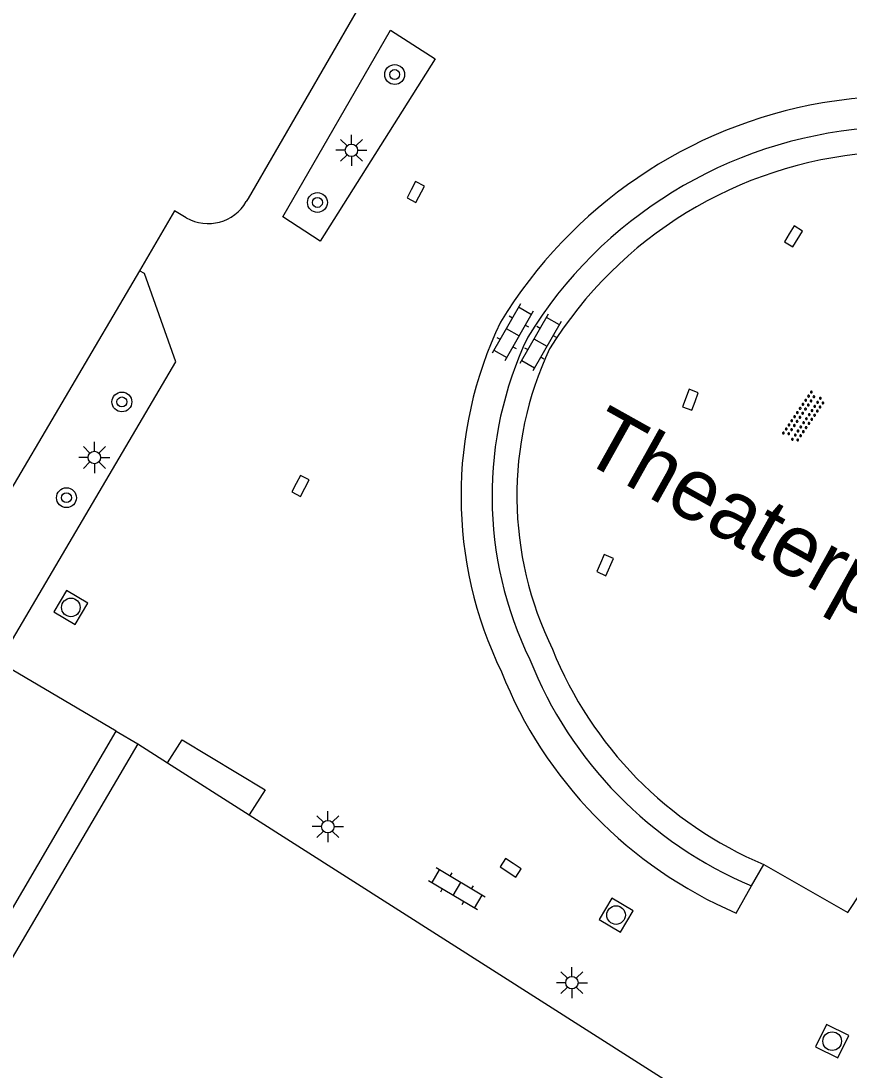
# Model space of a CAD drawing. Extents: x 136000 to 141014, y 402000 to 403500.
# Drawn here: x 137958.33 to 137991.7, y 402368.9 to 402411.18 of the extents above; entities that cross this region are included whole.
import ezdxf

# ---------------------------------------------------------------- set-up
doc = ezdxf.new("R2010")
doc.units = 0
for name, color, linetype in [('gg-afsc-hekwerk', 7, 'Continuous'), ('gg-afsc-muur', 7, 'Continuous'), ('gg-anno-openbare ruimte label', 7, 'Continuous'), ('gg-bbg-hoofdgebouw', 7, 'Continuous'), ('gg-knt-trap', 7, 'Continuous'), ('gg-knt-verharding', 7, 'Continuous'), ('gt-grn-weggrens', 7, 'Continuous'), ('gt-symb-boom', 7, 'Continuous'), ('gt-symb-klinker verharding', 7, 'Continuous'), ('gt-symb-kolk', 7, 'Continuous'), ('gt-symb-lichtmast', 7, 'Continuous'), ('gt-symb-overige verharding', 7, 'Continuous'), ('gt-symb-rioolschacht', 7, 'Continuous')]:
    doc.layers.add(name, color=color, linetype=linetype)

# ---------------------------------------------------------------- blocks, each defined once
blk = doc.blocks.new('gt0-RS')
at = {"layer": 'gt-symb-rioolschacht'}
blk.add_lwpolyline([(-0.5, -0.5), (0.5, -0.5), (0.5, 0.5), (-0.5, 0.5)], close=True, dxfattribs=at)
blk.add_circle((0, 0), 0.375, dxfattribs=at)
blk = doc.blocks.new('gt0-LMAST')
at = {"layer": 'gt-symb-lichtmast'}
for p, q in [((-0.182, 0.173), (-0.447, 0.438)), ((-0.005, 0.246), (-0.005, 0.621)), ((0.172, 0.173), (0.437, 0.438)), ((-0.255, -0.004), (-0.63, -0.004)), ((-0.182, -0.181), (-0.447, -0.446)), ((-0.005, -0.254), (-0.005, -0.629)), ((0.437, -0.446), (0.172, -0.181)), ((0.245, -0.004), (0.62, -0.004))]:
    blk.add_line(p, q, dxfattribs=at)
blk.add_circle((-0.005, -0.004), 0.25, dxfattribs=at)
blk = doc.blocks.new('gt0-KL1')
at = {"layer": 'gt-symb-klinker verharding'}
for p, q in [((-0.5, 0.3), (-0.5, 0.45)), ((0.5, 0.3), (0.5, 0.45)), ((-1.15, 0.3), (1.15, 0.3)), ((-1, -0.3), (-1, 0.3)), ((0, -0.3), (0, 0.3)), ((1, -0.3), (1, 0.3)), ((-1.15, -0.3), (1.15, -0.3)), ((-0.5, -0.45), (-0.5, -0.3)), ((0.5, -0.45), (0.5, -0.3))]:
    blk.add_line(p, q, dxfattribs=at)
blk = doc.blocks.new('gt0-KOLK')
at = {"layer": 'gt-symb-kolk'}
blk.add_lwpolyline([(0, 0), (0.375, 0), (0.375, 0.4), (-0.375, 0.4), (-0.375, 0), (0, 0)], dxfattribs=at)
blk = doc.blocks.new('gt0-BOOM')
at = {"layer": 'gt-symb-boom'}
for radius in [0.4, 0.2]:
    blk.add_circle((0, 0), radius, dxfattribs=at)
blk = doc.blocks.new('gt0-OVH')
at = {"layer": 'gt-symb-overige verharding'}
for points in [[(-0.972, 0.298), (-0.967, 0.308), (-0.965, 0.319), (-0.966, 0.33), (-0.971, 0.34), (-0.978, 0.348), (-0.988, 0.353), (-0.999, 0.355), (-1.01, 0.354), (-1.02, 0.349), (-1.028, 0.342), (-1.033, 0.332), (-1.035, 0.321), (-1.034, 0.31), (-1.029, 0.3), (-1.022, 0.292), (-1.012, 0.287), (-1.001, 0.285), (-0.99, 0.286), (-0.98, 0.291)], [(-0.872, 0.106), (-0.867, 0.116), (-0.865, 0.126), (-0.866, 0.137), (-0.871, 0.147), (-0.878, 0.156), (-0.888, 0.161), (-0.899, 0.163), (-0.91, 0.162), (-0.92, 0.157), (-0.928, 0.15), (-0.933, 0.14), (-0.935, 0.129), (-0.934, 0.118), (-0.929, 0.108), (-0.922, 0.1), (-0.912, 0.095), (-0.901, 0.092), (-0.89, 0.094), (-0.88, 0.098)], [(-0.772, 0.298), (-0.767, 0.308), (-0.765, 0.319), (-0.766, 0.33), (-0.771, 0.34), (-0.778, 0.348), (-0.788, 0.353), (-0.799, 0.355), (-0.81, 0.354), (-0.82, 0.349), (-0.828, 0.342), (-0.833, 0.332), (-0.835, 0.321), (-0.834, 0.31), (-0.829, 0.3), (-0.822, 0.292), (-0.812, 0.287), (-0.801, 0.285), (-0.79, 0.286), (-0.78, 0.291)], [(-0.672, 0.106), (-0.667, 0.116), (-0.665, 0.126), (-0.666, 0.137), (-0.671, 0.147), (-0.678, 0.156), (-0.688, 0.161), (-0.699, 0.163), (-0.71, 0.162), (-0.72, 0.157), (-0.728, 0.15), (-0.733, 0.14), (-0.735, 0.129), (-0.734, 0.118), (-0.729, 0.108), (-0.722, 0.1), (-0.712, 0.095), (-0.701, 0.092), (-0.69, 0.094), (-0.68, 0.098)], [(-0.572, 0.298), (-0.567, 0.308), (-0.565, 0.319), (-0.566, 0.33), (-0.571, 0.34), (-0.578, 0.348), (-0.588, 0.353), (-0.599, 0.355), (-0.61, 0.354), (-0.62, 0.349), (-0.628, 0.342), (-0.633, 0.332), (-0.635, 0.321), (-0.634, 0.31), (-0.629, 0.3), (-0.622, 0.292), (-0.612, 0.287), (-0.601, 0.285), (-0.59, 0.286), (-0.58, 0.291)], [(-0.472, 0.106), (-0.467, 0.116), (-0.465, 0.126), (-0.466, 0.137), (-0.471, 0.147), (-0.478, 0.156), (-0.488, 0.161), (-0.499, 0.163), (-0.51, 0.162), (-0.52, 0.157), (-0.528, 0.15), (-0.533, 0.14), (-0.535, 0.129), (-0.534, 0.118), (-0.529, 0.108), (-0.522, 0.1), (-0.512, 0.095), (-0.501, 0.092), (-0.49, 0.094), (-0.48, 0.098)], [(-0.372, 0.298), (-0.367, 0.308), (-0.365, 0.319), (-0.366, 0.33), (-0.371, 0.34), (-0.378, 0.348), (-0.388, 0.353), (-0.399, 0.355), (-0.41, 0.354), (-0.42, 0.349), (-0.428, 0.342), (-0.433, 0.332), (-0.435, 0.321), (-0.434, 0.31), (-0.429, 0.3), (-0.422, 0.292), (-0.412, 0.287), (-0.401, 0.285), (-0.39, 0.286), (-0.38, 0.291)], [(-0.272, 0.106), (-0.267, 0.116), (-0.265, 0.126), (-0.266, 0.137), (-0.271, 0.147), (-0.278, 0.156), (-0.288, 0.161), (-0.299, 0.163), (-0.31, 0.162), (-0.32, 0.157), (-0.328, 0.15), (-0.333, 0.14), (-0.335, 0.129), (-0.334, 0.118), (-0.329, 0.108), (-0.322, 0.1), (-0.312, 0.095), (-0.301, 0.092), (-0.29, 0.094), (-0.28, 0.098)], [(-0.172, 0.298), (-0.167, 0.308), (-0.165, 0.319), (-0.166, 0.33), (-0.171, 0.34), (-0.178, 0.348), (-0.188, 0.353), (-0.199, 0.355), (-0.21, 0.354), (-0.22, 0.349), (-0.228, 0.342), (-0.233, 0.332), (-0.235, 0.321), (-0.234, 0.31), (-0.229, 0.3), (-0.222, 0.292), (-0.212, 0.287), (-0.201, 0.285), (-0.19, 0.286), (-0.18, 0.291)], [(-0.072, 0.106), (-0.067, 0.116), (-0.065, 0.126), (-0.066, 0.137), (-0.071, 0.147), (-0.078, 0.156), (-0.088, 0.161), (-0.099, 0.163), (-0.11, 0.162), (-0.12, 0.157), (-0.128, 0.15), (-0.133, 0.14), (-0.135, 0.129), (-0.134, 0.118), (-0.129, 0.108), (-0.122, 0.1), (-0.112, 0.095), (-0.101, 0.092), (-0.09, 0.094), (-0.08, 0.098)], [(0.028, 0.298), (0.033, 0.308), (0.035, 0.319), (0.034, 0.33), (0.029, 0.34), (0.022, 0.348), (0.012, 0.353), (0.001, 0.355), (-0.01, 0.354), (-0.02, 0.349), (-0.028, 0.342), (-0.033, 0.332), (-0.035, 0.321), (-0.034, 0.31), (-0.029, 0.3), (-0.022, 0.292), (-0.012, 0.287), (-0.001, 0.285), (0.01, 0.286), (0.02, 0.291)], [(0.128, 0.106), (0.133, 0.116), (0.135, 0.126), (0.134, 0.137), (0.129, 0.147), (0.122, 0.156), (0.112, 0.161), (0.101, 0.163), (0.09, 0.162), (0.08, 0.157), (0.072, 0.15), (0.067, 0.14), (0.065, 0.129), (0.066, 0.118), (0.071, 0.108), (0.078, 0.1), (0.088, 0.095), (0.099, 0.092), (0.11, 0.094), (0.12, 0.098)], [(0.228, 0.298), (0.233, 0.308), (0.235, 0.319), (0.234, 0.33), (0.229, 0.34), (0.222, 0.348), (0.212, 0.353), (0.201, 0.355), (0.19, 0.354), (0.18, 0.349), (0.172, 0.342), (0.167, 0.332), (0.165, 0.321), (0.166, 0.31), (0.171, 0.3), (0.178, 0.292), (0.188, 0.287), (0.199, 0.285), (0.21, 0.286), (0.22, 0.291)], [(0.328, 0.106), (0.333, 0.116), (0.335, 0.126), (0.334, 0.137), (0.329, 0.147), (0.322, 0.156), (0.312, 0.161), (0.301, 0.163), (0.29, 0.162), (0.28, 0.157), (0.272, 0.15), (0.267, 0.14), (0.265, 0.129), (0.266, 0.118), (0.271, 0.108), (0.278, 0.1), (0.288, 0.095), (0.299, 0.092), (0.31, 0.094), (0.32, 0.098)], [(0.428, 0.298), (0.433, 0.308), (0.435, 0.319), (0.434, 0.33), (0.429, 0.34), (0.422, 0.348), (0.412, 0.353), (0.401, 0.355), (0.39, 0.354), (0.38, 0.349), (0.372, 0.342), (0.367, 0.332), (0.365, 0.321), (0.366, 0.31), (0.371, 0.3), (0.378, 0.292), (0.388, 0.287), (0.399, 0.285), (0.41, 0.286), (0.42, 0.291)], [(0.528, 0.106), (0.533, 0.116), (0.535, 0.126), (0.534, 0.137), (0.529, 0.147), (0.522, 0.156), (0.512, 0.161), (0.501, 0.163), (0.49, 0.162), (0.48, 0.157), (0.472, 0.15), (0.467, 0.14), (0.465, 0.129), (0.466, 0.118), (0.471, 0.108), (0.478, 0.1), (0.488, 0.095), (0.499, 0.092), (0.51, 0.094), (0.52, 0.098)], [(0.628, 0.298), (0.633, 0.308), (0.635, 0.319), (0.634, 0.33), (0.629, 0.34), (0.622, 0.348), (0.612, 0.353), (0.601, 0.355), (0.59, 0.354), (0.58, 0.349), (0.572, 0.342), (0.567, 0.332), (0.565, 0.321), (0.566, 0.31), (0.571, 0.3), (0.578, 0.292), (0.588, 0.287), (0.599, 0.285), (0.61, 0.286), (0.62, 0.291)], [(0.728, 0.106), (0.733, 0.116), (0.735, 0.126), (0.734, 0.137), (0.729, 0.147), (0.722, 0.156), (0.712, 0.161), (0.701, 0.163), (0.69, 0.162), (0.68, 0.157), (0.672, 0.15), (0.667, 0.14), (0.665, 0.129), (0.666, 0.118), (0.671, 0.108), (0.678, 0.1), (0.688, 0.095), (0.699, 0.092), (0.71, 0.094), (0.72, 0.098)], [(0.828, 0.298), (0.833, 0.308), (0.835, 0.319), (0.834, 0.33), (0.829, 0.34), (0.822, 0.348), (0.812, 0.353), (0.801, 0.355), (0.79, 0.354), (0.78, 0.349), (0.772, 0.342), (0.767, 0.332), (0.765, 0.321), (0.766, 0.31), (0.771, 0.3), (0.778, 0.292), (0.788, 0.287), (0.799, 0.285), (0.81, 0.286), (0.82, 0.291)], [(0.928, 0.106), (0.933, 0.116), (0.935, 0.126), (0.934, 0.137), (0.929, 0.147), (0.922, 0.156), (0.912, 0.161), (0.901, 0.163), (0.89, 0.162), (0.88, 0.157), (0.872, 0.15), (0.867, 0.14), (0.865, 0.129), (0.866, 0.118), (0.871, 0.108), (0.878, 0.1), (0.888, 0.095), (0.899, 0.092), (0.91, 0.094), (0.92, 0.098)], [(1.028, 0.298), (1.033, 0.308), (1.035, 0.319), (1.034, 0.33), (1.029, 0.34), (1.022, 0.348), (1.012, 0.353), (1.001, 0.355), (0.99, 0.354), (0.98, 0.349), (0.972, 0.342), (0.967, 0.332), (0.965, 0.321), (0.966, 0.31), (0.971, 0.3), (0.978, 0.292), (0.988, 0.287), (0.999, 0.285), (1.01, 0.286), (1.02, 0.291)], [(-0.972, -0.142), (-0.967, -0.132), (-0.965, -0.121), (-0.966, -0.11), (-0.971, -0.1), (-0.978, -0.092), (-0.988, -0.087), (-0.999, -0.085), (-1.01, -0.086), (-1.02, -0.091), (-1.028, -0.098), (-1.033, -0.108), (-1.035, -0.119), (-1.034, -0.13), (-1.029, -0.14), (-1.022, -0.148), (-1.012, -0.153), (-1.001, -0.155), (-0.99, -0.154), (-0.98, -0.149)], [(-0.872, -0.334), (-0.867, -0.324), (-0.865, -0.314), (-0.866, -0.303), (-0.871, -0.293), (-0.878, -0.284), (-0.888, -0.279), (-0.899, -0.277), (-0.91, -0.278), (-0.92, -0.283), (-0.928, -0.29), (-0.933, -0.3), (-0.935, -0.311), (-0.934, -0.322), (-0.929, -0.332), (-0.922, -0.34), (-0.912, -0.345), (-0.901, -0.348), (-0.89, -0.346), (-0.88, -0.342)], [(-0.772, -0.142), (-0.767, -0.132), (-0.765, -0.121), (-0.766, -0.11), (-0.771, -0.1), (-0.778, -0.092), (-0.788, -0.087), (-0.799, -0.085), (-0.81, -0.086), (-0.82, -0.091), (-0.828, -0.098), (-0.833, -0.108), (-0.835, -0.119), (-0.834, -0.13), (-0.829, -0.14), (-0.822, -0.148), (-0.812, -0.153), (-0.801, -0.155), (-0.79, -0.154), (-0.78, -0.149)], [(-0.672, -0.334), (-0.667, -0.324), (-0.665, -0.314), (-0.666, -0.303), (-0.671, -0.293), (-0.678, -0.284), (-0.688, -0.279), (-0.699, -0.277), (-0.71, -0.278), (-0.72, -0.283), (-0.728, -0.29), (-0.733, -0.3), (-0.735, -0.311), (-0.734, -0.322), (-0.729, -0.332), (-0.722, -0.34), (-0.712, -0.345), (-0.701, -0.348), (-0.69, -0.346), (-0.68, -0.342)], [(-0.572, -0.142), (-0.567, -0.132), (-0.565, -0.121), (-0.566, -0.11), (-0.571, -0.1), (-0.578, -0.092), (-0.588, -0.087), (-0.599, -0.085), (-0.61, -0.086), (-0.62, -0.091), (-0.628, -0.098), (-0.633, -0.108), (-0.635, -0.119), (-0.634, -0.13), (-0.629, -0.14), (-0.622, -0.148), (-0.612, -0.153), (-0.601, -0.155), (-0.59, -0.154), (-0.58, -0.149)], [(-0.472, -0.334), (-0.467, -0.324), (-0.465, -0.314), (-0.466, -0.303), (-0.471, -0.293), (-0.478, -0.284), (-0.488, -0.279), (-0.499, -0.277), (-0.51, -0.278), (-0.52, -0.283), (-0.528, -0.29), (-0.533, -0.3), (-0.535, -0.311), (-0.534, -0.322), (-0.529, -0.332), (-0.522, -0.34), (-0.512, -0.345), (-0.501, -0.348), (-0.49, -0.346), (-0.48, -0.342)], [(-0.372, -0.142), (-0.367, -0.132), (-0.365, -0.121), (-0.366, -0.11), (-0.371, -0.1), (-0.378, -0.092), (-0.388, -0.087), (-0.399, -0.085), (-0.41, -0.086), (-0.42, -0.091), (-0.428, -0.098), (-0.433, -0.108), (-0.435, -0.119), (-0.434, -0.13), (-0.429, -0.14), (-0.422, -0.148), (-0.412, -0.153), (-0.401, -0.155), (-0.39, -0.154), (-0.38, -0.149)], [(-0.272, -0.334), (-0.267, -0.324), (-0.265, -0.314), (-0.266, -0.303), (-0.271, -0.293), (-0.278, -0.284), (-0.288, -0.279), (-0.299, -0.277), (-0.31, -0.278), (-0.32, -0.283), (-0.328, -0.29), (-0.333, -0.3), (-0.335, -0.311), (-0.334, -0.322), (-0.329, -0.332), (-0.322, -0.34), (-0.312, -0.345), (-0.301, -0.348), (-0.29, -0.346), (-0.28, -0.342)], [(-0.172, -0.142), (-0.167, -0.132), (-0.165, -0.121), (-0.166, -0.11), (-0.171, -0.1), (-0.178, -0.092), (-0.188, -0.087), (-0.199, -0.085), (-0.21, -0.086), (-0.22, -0.091), (-0.228, -0.098), (-0.233, -0.108), (-0.235, -0.119), (-0.234, -0.13), (-0.229, -0.14), (-0.222, -0.148), (-0.212, -0.153), (-0.201, -0.155), (-0.19, -0.154), (-0.18, -0.149)], [(-0.072, -0.334), (-0.067, -0.324), (-0.065, -0.314), (-0.066, -0.303), (-0.071, -0.293), (-0.078, -0.284), (-0.088, -0.279), (-0.099, -0.277), (-0.11, -0.278), (-0.12, -0.283), (-0.128, -0.29), (-0.133, -0.3), (-0.135, -0.311), (-0.134, -0.322), (-0.129, -0.332), (-0.122, -0.34), (-0.112, -0.345), (-0.101, -0.348), (-0.09, -0.346), (-0.08, -0.342)], [(0.028, -0.142), (0.033, -0.132), (0.035, -0.121), (0.034, -0.11), (0.029, -0.1), (0.022, -0.092), (0.012, -0.087), (0.001, -0.085), (-0.01, -0.086), (-0.02, -0.091), (-0.028, -0.098), (-0.033, -0.108), (-0.035, -0.119), (-0.034, -0.13), (-0.029, -0.14), (-0.022, -0.148), (-0.012, -0.153), (-0.001, -0.155), (0.01, -0.154), (0.02, -0.149)], [(0.128, -0.334), (0.133, -0.324), (0.135, -0.314), (0.134, -0.303), (0.129, -0.293), (0.122, -0.284), (0.112, -0.279), (0.101, -0.277), (0.09, -0.278), (0.08, -0.283), (0.072, -0.29), (0.067, -0.3), (0.065, -0.311), (0.066, -0.322), (0.071, -0.332), (0.078, -0.34), (0.088, -0.345), (0.099, -0.348), (0.11, -0.346), (0.12, -0.342)], [(0.228, -0.142), (0.233, -0.132), (0.235, -0.121), (0.234, -0.11), (0.229, -0.1), (0.222, -0.092), (0.212, -0.087), (0.201, -0.085), (0.19, -0.086), (0.18, -0.091), (0.172, -0.098), (0.167, -0.108), (0.165, -0.119), (0.166, -0.13), (0.171, -0.14), (0.178, -0.148), (0.188, -0.153), (0.199, -0.155), (0.21, -0.154), (0.22, -0.149)], [(0.328, -0.334), (0.333, -0.324), (0.335, -0.314), (0.334, -0.303), (0.329, -0.293), (0.322, -0.284), (0.312, -0.279), (0.301, -0.277), (0.29, -0.278), (0.28, -0.283), (0.272, -0.29), (0.267, -0.3), (0.265, -0.311), (0.266, -0.322), (0.271, -0.332), (0.278, -0.34), (0.288, -0.345), (0.299, -0.348), (0.31, -0.346), (0.32, -0.342)], [(0.428, -0.142), (0.433, -0.132), (0.435, -0.121), (0.434, -0.11), (0.429, -0.1), (0.422, -0.092), (0.412, -0.087), (0.401, -0.085), (0.39, -0.086), (0.38, -0.091), (0.372, -0.098), (0.367, -0.108), (0.365, -0.119), (0.366, -0.13), (0.371, -0.14), (0.378, -0.148), (0.388, -0.153), (0.399, -0.155), (0.41, -0.154), (0.42, -0.149)], [(0.528, -0.334), (0.533, -0.324), (0.535, -0.314), (0.534, -0.303), (0.529, -0.293), (0.522, -0.284), (0.512, -0.279), (0.501, -0.277), (0.49, -0.278), (0.48, -0.283), (0.472, -0.29), (0.467, -0.3), (0.465, -0.311), (0.466, -0.322), (0.471, -0.332), (0.478, -0.34), (0.488, -0.345), (0.499, -0.348), (0.51, -0.346), (0.52, -0.342)], [(0.628, -0.142), (0.633, -0.132), (0.635, -0.121), (0.634, -0.11), (0.629, -0.1), (0.622, -0.092), (0.612, -0.087), (0.601, -0.085), (0.59, -0.086), (0.58, -0.091), (0.572, -0.098), (0.567, -0.108), (0.565, -0.119), (0.566, -0.13), (0.571, -0.14), (0.578, -0.148), (0.588, -0.153), (0.599, -0.155), (0.61, -0.154), (0.62, -0.149)], [(0.728, -0.334), (0.733, -0.324), (0.735, -0.314), (0.734, -0.303), (0.729, -0.293), (0.722, -0.284), (0.712, -0.279), (0.701, -0.277), (0.69, -0.278), (0.68, -0.283), (0.672, -0.29), (0.667, -0.3), (0.665, -0.311), (0.666, -0.322), (0.671, -0.332), (0.678, -0.34), (0.688, -0.345), (0.699, -0.348), (0.71, -0.346), (0.72, -0.342)], [(0.828, -0.142), (0.833, -0.132), (0.835, -0.121), (0.834, -0.11), (0.829, -0.1), (0.822, -0.092), (0.812, -0.087), (0.801, -0.085), (0.79, -0.086), (0.78, -0.091), (0.772, -0.098), (0.767, -0.108), (0.765, -0.119), (0.766, -0.13), (0.771, -0.14), (0.778, -0.148), (0.788, -0.153), (0.799, -0.155), (0.81, -0.154), (0.82, -0.149)], [(0.928, -0.334), (0.933, -0.324), (0.935, -0.314), (0.934, -0.303), (0.929, -0.293), (0.922, -0.284), (0.912, -0.279), (0.901, -0.277), (0.89, -0.278), (0.88, -0.283), (0.872, -0.29), (0.867, -0.3), (0.865, -0.311), (0.866, -0.322), (0.871, -0.332), (0.878, -0.34), (0.888, -0.345), (0.899, -0.348), (0.91, -0.346), (0.92, -0.342)], [(1.028, -0.142), (1.033, -0.132), (1.035, -0.121), (1.034, -0.11), (1.029, -0.1), (1.022, -0.092), (1.012, -0.087), (1.001, -0.085), (0.99, -0.086), (0.98, -0.091), (0.972, -0.098), (0.967, -0.108), (0.965, -0.119), (0.966, -0.13), (0.971, -0.14), (0.978, -0.148), (0.988, -0.153), (0.999, -0.155), (1.01, -0.154), (1.02, -0.149)]]:
    blk.add_lwpolyline(points, close=True, dxfattribs=at)

msp = doc.modelspace()

# ---------------------------------------------------------------- linework, layer by layer
at = {"layer": 'gg-afsc-hekwerk'}
for p, q in [((137964.518, 402403.528), (137963.102, 402401.12)), ((137963.102, 402401.12), (137941.79, 402364.894))]:
    msp.add_line(p, q, dxfattribs=at)
at = {"layer": 'gg-afsc-muur'}
for p, q in [((137971.837, 402411.554), (137967.481, 402404.031)), ((137967.481, 402404.031), (137967.408, 402403.905)), ((137964.992, 402403.249), (137964.518, 402403.528))]:
    msp.add_line(p, q, dxfattribs=at)
msp.add_arc((137965.871, 402404.789), 1.773, 240.2773, 330.1045, dxfattribs=at)
at = {"layer": 'gg-bbg-hoofdgebouw'}
for p, q in [((137963.036, 402382.049), (137953.972, 402366.635)), ((137963.036, 402382.049), (137964.239, 402381.283)), ((137964.239, 402381.283), (137967.531, 402379.187)), ((137967.531, 402379.187), (137987.661, 402366.371))]:
    msp.add_line(p, q, dxfattribs=at)
at = {"layer": 'gg-knt-trap'}
msp.add_lwpolyline([(137964.239, 402381.283), (137964.831, 402382.213), (137968.176, 402380.2), (137967.531, 402379.187)], dxfattribs=at)
at = {"layer": 'gg-knt-verharding'}
for p, q in [((137963.3, 402401.003), (137963.102, 402401.12)), ((137950.23, 402362.198), (137962.169, 402382.559)), ((137962.169, 402382.559), (137963.036, 402382.049)), ((137987.773, 402376.323), (137988.266, 402377.188)), ((137987.151, 402375.229), (137987.773, 402376.323))]:
    msp.add_line(p, q, dxfattribs=at)
for points in [[(137970.38, 402402.313), (137968.88, 402403.284), (137973.218, 402410.812), (137975.018, 402409.655), (137970.38, 402402.313)], [(137957.433, 402385.336), (137964.575, 402397.441), (137963.3, 402401.003)], [(137988.266, 402377.188), (137991.649, 402375.258), (137992.17, 402376.041)]]:
    msp.add_lwpolyline(points, dxfattribs=at)
for centre, radius, start, end in [((137996.049, 402372.321), 35.974, 83.6945, 98.6653), ((137993.89, 402389.155), 19.012, 99.8773, 148.6783), ((137993.89, 402389.156), 17.76, 94.7046, 148.4782), ((137993.891, 402389.153), 16.763, 94.6706, 148.2837), ((137992.29, 402392.039), 16.228, 154.4489, 205.9008), ((137992.288, 402392.038), 14.976, 154.6836, 206.0752), ((137992.292, 402392.039), 13.979, 154.9134, 206.232), ((137994.419, 402391.745), 15.804, 201.8608, 247.0857), ((137994.174, 402391.527), 16.496, 201.5959, 247.1675), ((137994.173, 402391.524), 17.744, 201.7469, 246.6878)]:
    msp.add_arc(centre, radius, start, end, dxfattribs=at)
at = {"layer": 'gt-grn-weggrens'}
msp.add_line((137962.169, 402382.559), (137957.433, 402385.336), dxfattribs=at)

# ---------------------------------------------------------------- block references
at = {"layer": 'gt-symb-boom'}
for p in [(137973.389, 402409.025), (137970.276, 402403.868), (137962.395, 402395.83), (137960.161, 402391.97)]:
    msp.add_blockref('gt0-BOOM', p, dxfattribs=at)
at = {"layer": 'gt-symb-klinker verharding'}
for p, rotation in [((137978.144, 402398.639), -119.74488129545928), ((137979.264, 402398.225), -119.74488129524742), ((137975.892, 402376.202), 149.0755409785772)]:
    msp.add_blockref('gt0-KL1', p, dxfattribs=dict(at, rotation=rotation))
at = {"layer": 'gt-symb-kolk'}
for p, rotation in [((137974.06, 402404.382), -117.38497058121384), ((137989.294, 402402.605), -121.59249156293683), ((137985.494, 402395.846), 69.20927472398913), ((137969.417, 402392.538), -117.51306118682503), ((137981.684, 402389.333), -113.95085531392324), ((137978.17, 402377.222), 147.2475605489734)]:
    msp.add_blockref('gt0-KOLK', p, dxfattribs=dict(at, rotation=rotation))
at = {"layer": 'gt-symb-lichtmast'}
for p in [(137971.65, 402405.975), (137961.291, 402393.594), (137970.7, 402378.717), (137980.536, 402372.428)]:
    msp.add_blockref('gt0-LMAST', p, dxfattribs=at)
at = {"layer": 'gt-symb-overige verharding', "rotation": 55.75398865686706}
msp.add_blockref('gt0-OVH', (137989.883, 402395.221), dxfattribs=at)
at = {"layer": 'gt-symb-rioolschacht'}
for p, rotation in [((137960.339, 402387.548), -120.79671391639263), ((137982.312, 402375.149), -120.79671391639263), ((137991.021, 402370.068), -115.71951295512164)]:
    msp.add_blockref('gt0-RS', p, dxfattribs=dict(at, rotation=rotation))

# ---------------------------------------------------------------- texts
at = {"layer": 'gg-anno-openbare ruimte label'}
msp.add_text('Theaterplaats', height=2.5, rotation=330.8, dxfattribs=at).set_placement((137980.781, 402393.564))

doc.saveas('drawing.dxf')
